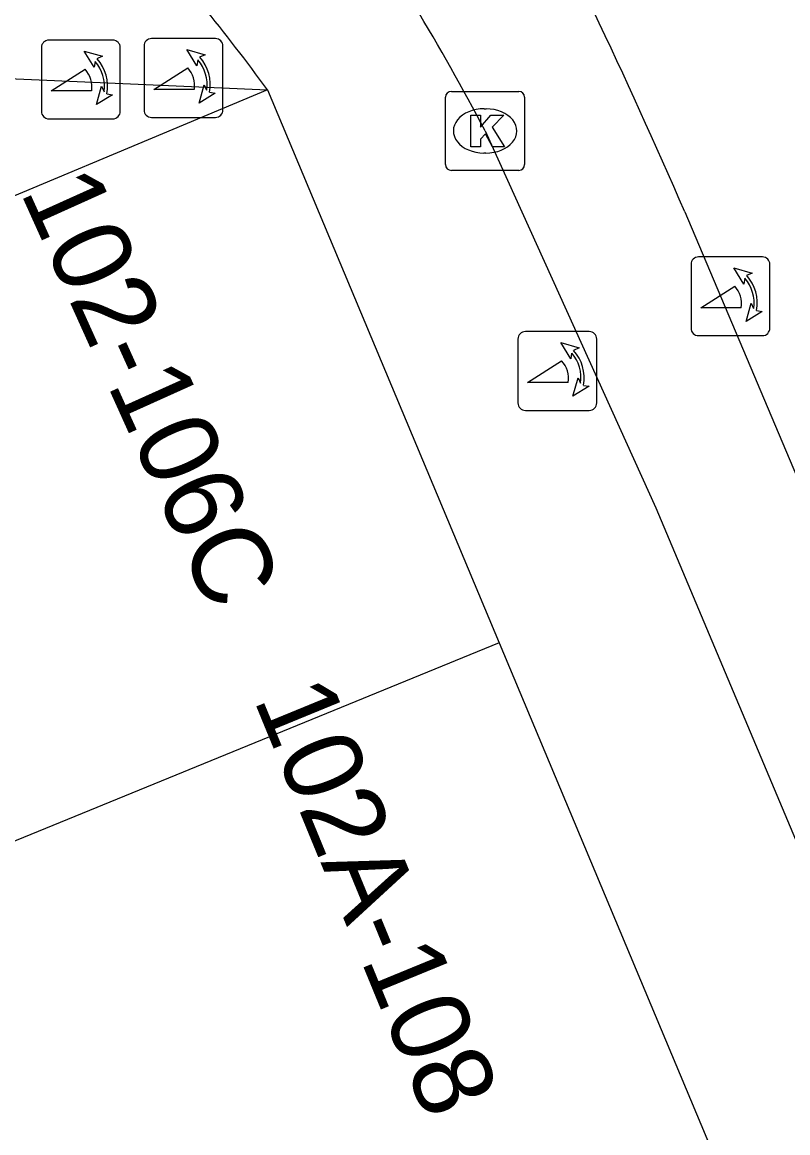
# Model space of a CAD drawing. Extents: x 160379 to 161131, y 383940 to 384849.
# Drawn here: x 160858.15 to 160867.83, y 384794.42 to 384808.47 of the extents above; entities that cross this region are included whole.
import ezdxf

# ---------------------------------------------------------------- set-up
doc = ezdxf.new("R2010")
doc.units = 0
for name, color, linetype in [('IMGEO_Kolk', 7, 'Continuous'), ('IMGEO_Pand', 7, 'Continuous'), ('IMGEO_Pand_nummerreeks', 7, 'Continuous'), ('IMGEO_Poller', 7, 'Continuous'), ('IMGEO_Rijbaan_lokaal_gesloten', 7, 'Continuous'), ('IMGEO_Voetpad_open', 7, 'Continuous')]:
    doc.layers.add(name, color=color, linetype=linetype)

msp = doc.modelspace()

# ---------------------------------------------------------------- linework, layer by layer
at = {"layer": 'IMGEO_Kolk'}
for p, q in [((160863.499, 384806.667), (160863.499, 384807.519)), ((160863.574, 384807.593), (160864.426, 384807.593)), ((160864.5, 384807.519), (160864.5, 384806.667)), ((160863.987, 384807.373), (160864.012, 384807.373)), ((160864.01, 384806.813), (160863.985, 384806.813)), ((160864.426, 384806.593), (160863.574, 384806.593))]:
    msp.add_line(p, q, dxfattribs=at)
for points in [[(160863.499, 384806.667), (160863.499, 384807.519)], [(160863.574, 384807.593), (160864.426, 384807.593)], [(160864.5, 384807.519), (160864.5, 384806.667)], [(160863.82, 384807.293), (160863.943, 384807.293), (160863.943, 384807.142), (160864.073, 384807.293), (160864.237, 384807.293), (160864.091, 384807.142), (160864.244, 384806.893), (160864.092, 384806.893), (160864.007, 384807.057), (160863.943, 384806.99), (160863.943, 384806.893), (160863.82, 384806.893), (160863.82, 384807.293)], [(160864.426, 384806.593), (160863.574, 384806.593)]]:
    msp.add_lwpolyline(points, dxfattribs=at)
for centre, start, end in [((160863.576, 384807.517), 91.552, 178.448), ((160863.576, 384807.517), 91.552, 178.448), ((160864.424, 384807.517), 1.552, 88.448), ((160864.424, 384807.517), 1.552, 88.448), ((160863.576, 384806.669), 181.552, 268.448), ((160863.576, 384806.669), 181.552, 268.448), ((160864.424, 384806.669), 271.552, 358.448), ((160864.424, 384806.669), 271.552, 358.448)]:
    msp.add_arc(centre, 0.0765, start, end, dxfattribs=at)
for centre, major_axis, ratio, start_param, end_param in [((160863.986, 384807.093), (-0.387, 0.002), 0.722429, 4.712389, 7.853982), ((160864.011, 384807.093), (-0.39, 0.002), 0.717154, 1.570796, 4.712389)]:
    msp.add_ellipse(centre, major_axis=major_axis, ratio=ratio, start_param=start_param, end_param=end_param, dxfattribs=at)
at = {"layer": 'IMGEO_Pand'}
for points in [[(160861.248, 384807.613), (160856.637, 384805.682), (160850.074, 384802.934)], [(160861.248, 384807.613), (160864.177, 384800.619)], [(160864.177, 384800.619), (160852.979, 384796.034)], [(160864.177, 384800.619), (160866.858, 384794.216)]]:
    msp.add_lwpolyline(points, dxfattribs=at)
at = {"layer": 'IMGEO_Poller'}
for p, q in [((160859.293, 384808.242), (160858.485, 384808.242)), ((160859.293, 384808.242), (160858.485, 384808.242)), ((160859.689, 384808.166), (160859.689, 384807.359)), ((160859.689, 384808.166), (160859.689, 384807.359)), ((160860.591, 384808.261), (160859.783, 384808.261)), ((160860.591, 384808.261), (160859.783, 384808.261)), ((160860.685, 384807.359), (160860.685, 384808.166)), ((160860.685, 384807.359), (160860.685, 384808.166)), ((160858.391, 384808.147), (160858.391, 384807.34)), ((160858.391, 384808.147), (160858.391, 384807.34)), ((160859.387, 384807.34), (160859.387, 384808.147)), ((160859.387, 384807.34), (160859.387, 384808.147)), ((160858.485, 384807.245), (160859.293, 384807.245)), ((160858.485, 384807.245), (160859.293, 384807.245)), ((160859.783, 384807.264), (160860.591, 384807.264)), ((160859.783, 384807.264), (160860.591, 384807.264)), ((160867.507, 384805.5), (160866.699, 384805.5)), ((160867.507, 384805.5), (160866.699, 384805.5)), ((160866.605, 384805.405), (160866.605, 384804.598)), ((160866.605, 384805.405), (160866.605, 384804.598)), ((160867.601, 384804.598), (160867.601, 384805.405)), ((160867.601, 384804.598), (160867.601, 384805.405)), ((160865.318, 384804.554), (160864.51, 384804.554)), ((160865.318, 384804.554), (160864.51, 384804.554)), ((160866.699, 384804.503), (160867.507, 384804.503)), ((160866.699, 384804.503), (160867.507, 384804.503)), ((160864.416, 384804.459), (160864.416, 384803.652)), ((160864.416, 384804.459), (160864.416, 384803.652)), ((160865.412, 384803.652), (160865.412, 384804.459)), ((160865.412, 384803.652), (160865.412, 384804.459)), ((160864.51, 384803.557), (160865.318, 384803.557)), ((160864.51, 384803.557), (160865.318, 384803.557))]:
    msp.add_line(p, q, dxfattribs=at)
for points in [[(160859.07, 384807.971), (160859.058, 384807.898), (160858.933, 384808.103)], [(160858.933, 384808.103), (160859.164, 384808.037), (160859.093, 384808.005)], [(160860.368, 384807.99), (160860.356, 384807.917), (160860.231, 384808.122)], [(160860.231, 384808.122), (160860.462, 384808.056), (160860.391, 384808.024)], [(160860.324, 384807.617), (160859.811, 384807.617), (160860.241, 384807.892)], [(160859.026, 384807.598), (160858.513, 384807.598), (160858.943, 384807.873)], [(160859.086, 384807.426), (160859.152, 384807.657), (160859.182, 384807.589)], [(160860.384, 384807.445), (160860.45, 384807.676), (160860.48, 384807.608)], [(160859.218, 384807.562), (160859.29, 384807.551), (160859.086, 384807.426)], [(160860.516, 384807.581), (160860.588, 384807.57), (160860.384, 384807.445)], [(160867.284, 384805.229), (160867.272, 384805.156), (160867.147, 384805.361)], [(160867.147, 384805.361), (160867.378, 384805.295), (160867.307, 384805.263)], [(160867.24, 384804.856), (160866.727, 384804.856), (160867.157, 384805.131)], [(160867.3, 384804.684), (160867.366, 384804.915), (160867.396, 384804.847)], [(160867.432, 384804.82), (160867.504, 384804.809), (160867.3, 384804.684)], [(160865.095, 384804.283), (160865.083, 384804.21), (160864.958, 384804.415)], [(160864.958, 384804.415), (160865.189, 384804.349), (160865.118, 384804.317)], [(160865.051, 384803.91), (160864.538, 384803.91), (160864.968, 384804.185)], [(160865.111, 384803.738), (160865.177, 384803.969), (160865.207, 384803.901)], [(160865.243, 384803.874), (160865.315, 384803.863), (160865.111, 384803.738)]]:
    msp.add_lwpolyline(points, dxfattribs=at)
for centre, radius, start, end in [((160858.485, 384808.147), 0.0946, 90, 180), ((160858.485, 384808.147), 0.0946, 90, 180), ((160859.293, 384808.147), 0.0946, 0, 90), ((160859.293, 384808.147), 0.0946, 0, 90), ((160859.783, 384808.166), 0.0946, 90, 180), ((160859.783, 384808.166), 0.0946, 90, 180), ((160860.591, 384808.166), 0.0946, 0, 90), ((160860.591, 384808.166), 0.0946, 0, 90), ((160860.01, 384807.677), 0.516, 349.3569, 42.2912), ((160858.712, 384807.658), 0.476, 351.7527, 41.1691), ((160858.712, 384807.658), 0.516, 349.3569, 42.2912), ((160859.996, 384807.667), 0.332, 351.3247, 42.4854), ((160860.01, 384807.677), 0.476, 351.7527, 41.1691), ((160858.698, 384807.648), 0.332, 351.3247, 42.4854), ((160858.485, 384807.34), 0.0946, 180, 270), ((160858.485, 384807.34), 0.0946, 180, 270), ((160859.293, 384807.34), 0.0946, 270, 0), ((160859.293, 384807.34), 0.0946, 270, 0), ((160859.783, 384807.359), 0.0946, 180, 270), ((160859.783, 384807.359), 0.0946, 180, 270), ((160860.591, 384807.359), 0.0946, 270, 0), ((160860.591, 384807.359), 0.0946, 270, 0), ((160866.699, 384805.405), 0.0946, 90, 180), ((160866.699, 384805.405), 0.0946, 90, 180), ((160867.507, 384805.405), 0.0946, 0, 90), ((160867.507, 384805.405), 0.0946, 0, 90), ((160866.926, 384804.916), 0.476, 351.7527, 41.1691), ((160866.926, 384804.916), 0.516, 349.3569, 42.2912), ((160866.912, 384804.906), 0.332, 351.3247, 42.4854), ((160864.51, 384804.459), 0.0946, 90, 180), ((160864.51, 384804.459), 0.0946, 90, 180), ((160865.318, 384804.459), 0.0946, 0, 90), ((160865.318, 384804.459), 0.0946, 0, 90), ((160866.699, 384804.598), 0.0946, 180, 270), ((160866.699, 384804.598), 0.0946, 180, 270), ((160867.507, 384804.598), 0.0946, 270, 0), ((160867.507, 384804.598), 0.0946, 270, 0), ((160864.737, 384803.97), 0.476, 351.7527, 41.1691), ((160864.737, 384803.97), 0.516, 349.3569, 42.2912), ((160864.723, 384803.96), 0.332, 351.3247, 42.4854), ((160864.51, 384803.652), 0.0946, 180, 270), ((160864.51, 384803.652), 0.0946, 180, 270), ((160865.318, 384803.652), 0.0946, 270, 0), ((160865.318, 384803.652), 0.0946, 270, 0)]:
    msp.add_arc(centre, radius, start, end, dxfattribs=at)
at = {"layer": 'IMGEO_Rijbaan_lokaal_gesloten'}
for points in [[(160864, 384807.093), (160866.161, 384802.326), (160878.709, 384772.506), (160879.235, 384771.364)], [(160866.525, 384806.071), (160873.889, 384788.656), (160875.027, 384785.965), (160879.606, 384775.136), (160880.669, 384772.955), (160886.965, 384760.498), (160886.966, 384760.496)]]:
    msp.add_lwpolyline(points, dxfattribs=at)
for centre, radius, start, end in [((160796.952, 384775.958), 75.81, 23.4045, 31.83977), ((160839.342, 384794.241), 27.806, 27.5293, 34.9952)]:
    msp.add_arc(centre, radius, start, end, dxfattribs=at)
at = {"layer": 'IMGEO_Voetpad_open'}
msp.add_lwpolyline([(160857.683, 384807.769), (160861.248, 384807.613)], dxfattribs=at)
msp.add_arc((160841.065, 384792.931), 24.958, 36.033, 39.1094, dxfattribs=at)

# ---------------------------------------------------------------- texts
at = {"layer": 'IMGEO_Pand_nummerreeks'}
for s, rotation, p in [('102-106C', 294.2622, (160858.118, 384806.327)), ('102A-108', 292.3353, (160861.069, 384799.907))]:
    msp.add_text(s, height=1, rotation=rotation, dxfattribs=at).set_placement(p)

doc.saveas('drawing.dxf')
